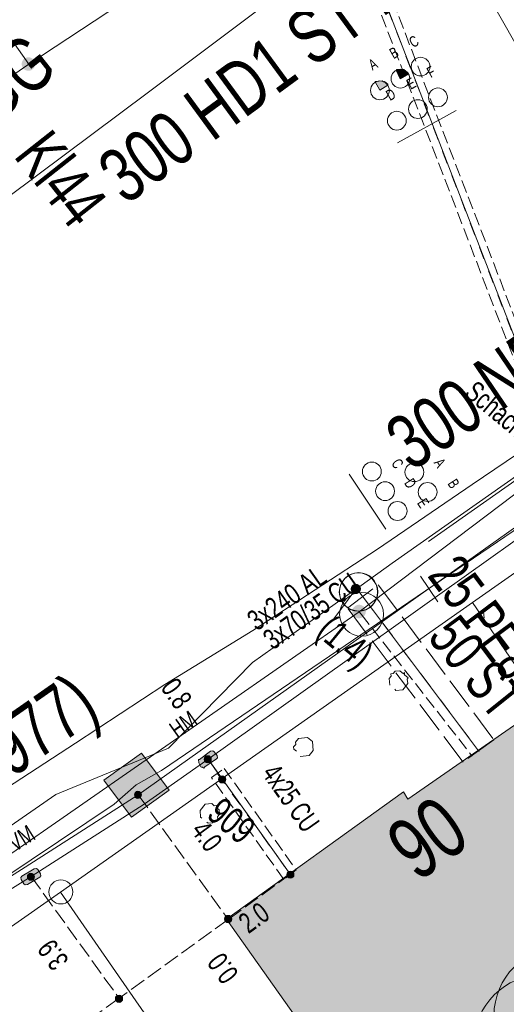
# Model space of a CAD drawing. Header units: metres. Extents: x -740 to 758, y -633 to 854.
# Tile 629 of 656: x 65 to 78, y -186 to -160. Entities that reach past the tile are written whole.
import ezdxf

# ---------------------------------------------------------------- set-up
doc = ezdxf.new("R2010")
doc.units = ezdxf.units.M
doc.header["$MEASUREMENT"] = 0
for name, pattern in [('333_125', [0.4576, 0.3328, -0.1248]), ('333_333', [0.6656, 0.3328, -0.3328]), ('416_125', [0.5408, 0.416, -0.1248]), ('416_416', [0.832, 0.416, -0.416]), ('832_208', [1.04, 0.832, -0.208])]:
    doc.linetypes.add(name, pattern=pattern)
for name, color, linetype in [('Gas.LOVION', 7, 'Continuous'), ('Gis.LOVION', 7, 'Continuous'), ('Grundkarte.LOVION', 7, 'Continuous'), ('Grundkarte_Text.LOVION', 7, 'Continuous'), ('Strom.LOVION', 7, 'Continuous'), ('StromBemass.LOVION', 7, 'Continuous'), ('Telko.LOVION', 7, 'Continuous'), ('Wasser.LOVION', 7, 'Continuous')]:
    doc.layers.add(name, color=color, linetype=linetype)
doc.styles.add('ERSTELLTER_STIL_1', font='arial.ttf')

msp = doc.modelspace()

# ---------------------------------------------------------------- hatches: boundary and pattern name
at = {"layer": 'Gas.LOVION', "linetype": 'Continuous', "lineweight": 13}
for points in [[(65.553, -161.289), (65.566, -161.271), (65.577, -161.251), (65.585, -161.231), (65.59, -161.209), (65.593, -161.188), (65.593, -161.165), (65.59, -161.144), (65.585, -161.122), (65.576, -161.102), (65.566, -161.082), (65.553, -161.065), (65.537, -161.048), (65.52, -161.034), (65.502, -161.023), (65.482, -161.013), (65.461, -161.007), (65.439, -161.003), (65.417, -161.001), (65.395, -161.003), (65.373, -161.007), (65.352, -161.014), (65.332, -161.023), (65.314, -161.035), (65.297, -161.049), (65.282, -161.065), (65.269, -161.083), (65.258, -161.103), (65.25, -161.123), (65.245, -161.145), (65.242, -161.167), (65.242, -161.189), (65.245, -161.211), (65.25, -161.232), (65.259, -161.252), (65.269, -161.272), (65.282, -161.29), (65.298, -161.306), (65.315, -161.32), (65.333, -161.331), (65.353, -161.341), (65.374, -161.348), (65.396, -161.352), (65.418, -161.353), (65.44, -161.351), (65.462, -161.347), (65.483, -161.34), (65.503, -161.331), (65.521, -161.319), (65.538, -161.305)], [(74.157, -175.551), (74.17, -175.534), (74.181, -175.514), (74.189, -175.494), (74.194, -175.473), (74.197, -175.451), (74.197, -175.429), (74.194, -175.407), (74.188, -175.386), (74.18, -175.366), (74.17, -175.347), (74.157, -175.329), (74.142, -175.313), (74.125, -175.299), (74.106, -175.288), (74.086, -175.278), (74.066, -175.272), (74.044, -175.268), (74.022, -175.266), (74, -175.268), (73.979, -175.272), (73.958, -175.279), (73.938, -175.288), (73.92, -175.3), (73.903, -175.314), (73.888, -175.33), (73.875, -175.348), (73.865, -175.367), (73.857, -175.387), (73.851, -175.409), (73.849, -175.43), (73.849, -175.452), (73.852, -175.474), (73.857, -175.495), (73.865, -175.515), (73.876, -175.535), (73.889, -175.552), (73.904, -175.568), (73.921, -175.582), (73.939, -175.594), (73.959, -175.603), (73.98, -175.61), (74.001, -175.614), (74.023, -175.615), (74.045, -175.614), (74.067, -175.609), (74.087, -175.603), (74.107, -175.593), (74.126, -175.581), (74.143, -175.567)], [(74.164, -175.55), (74.177, -175.532), (74.188, -175.512), (74.196, -175.492), (74.201, -175.471), (74.204, -175.449), (74.204, -175.427), (74.201, -175.405), (74.196, -175.384), (74.187, -175.363), (74.177, -175.344), (74.164, -175.326), (74.149, -175.31), (74.132, -175.296), (74.113, -175.285), (74.093, -175.275), (74.072, -175.269), (74.051, -175.265), (74.029, -175.263), (74.007, -175.265), (73.985, -175.269), (73.964, -175.276), (73.944, -175.285), (73.926, -175.297), (73.909, -175.311), (73.894, -175.327), (73.881, -175.345), (73.871, -175.364), (73.863, -175.385), (73.857, -175.406), (73.855, -175.428), (73.855, -175.45), (73.857, -175.472), (73.863, -175.493), (73.871, -175.513), (73.882, -175.533), (73.895, -175.55), (73.91, -175.566), (73.927, -175.58), (73.945, -175.592), (73.965, -175.601), (73.986, -175.608), (74.008, -175.612), (74.03, -175.613), (74.052, -175.612), (74.073, -175.608), (74.094, -175.601), (74.114, -175.591), (74.133, -175.58), (74.149, -175.566)], [(77.275, -178.969), (76.668, -179.412), (76.891, -179.73), (77.498, -179.287)]]:
    msp.add_hatch(color=7, dxfattribs=at).paths.add_polyline_path(points)
at = {"layer": 'Grundkarte.LOVION', "linetype": 'Continuous', "lineweight": 18}
msp.add_hatch(color=9, dxfattribs=at).paths.add_polyline_path([(70.575, -183.451), (79.218, -195.67), (82.903, -193.152), (81.87, -191.657), (86.153, -188.608), (78.809, -177.888), (75.295, -180.33), (75.187, -180.133)])
at = {"layer": 'Strom.LOVION', "linetype": 'Continuous', "lineweight": 13}
for points in [[(70.01, -179.487), (70.315, -179.28), (70.342, -179.248), (70.336, -179.189), (70.253, -179.094), (70.221, -179.067), (70.162, -179.073), (69.873, -179.293), (69.844, -179.296), (69.853, -179.384), (69.906, -179.482), (69.923, -179.495), (69.952, -179.493), (69.984, -179.519)], [(72.677, -181.975), (71.821, -182.59), (71.942, -182.771), (72.798, -182.155)], [(65.57, -182.138), (65.249, -182.332), (65.223, -182.364), (65.229, -182.422), (65.299, -182.534), (65.331, -182.56), (65.389, -182.554), (65.71, -182.36), (65.737, -182.328), (65.731, -182.27), (65.661, -182.158), (65.629, -182.132)]]:
    msp.add_hatch(color=7, dxfattribs=at).paths.add_polyline_path(points)
at = {"layer": 'StromBemass.LOVION', "linetype": 'Continuous', "lineweight": 13}
for points in [[(70.159, -179.348), (70.166, -179.338), (70.171, -179.328), (70.175, -179.317), (70.178, -179.305), (70.18, -179.294), (70.18, -179.282), (70.178, -179.27), (70.175, -179.259), (70.171, -179.248), (70.165, -179.238), (70.158, -179.228), (70.15, -179.22), (70.141, -179.212), (70.131, -179.206), (70.12, -179.201), (70.109, -179.197), (70.098, -179.195), (70.086, -179.194), (70.074, -179.195), (70.063, -179.197), (70.051, -179.201), (70.041, -179.206), (70.031, -179.212), (70.022, -179.22), (70.014, -179.229), (70.007, -179.238), (70.001, -179.248), (69.997, -179.259), (69.994, -179.271), (69.993, -179.282), (69.993, -179.294), (69.994, -179.306), (69.997, -179.317), (70.001, -179.328), (70.007, -179.339), (70.014, -179.348), (70.022, -179.357), (70.031, -179.364), (70.041, -179.37), (70.052, -179.375), (70.063, -179.379), (70.075, -179.381), (70.086, -179.382), (70.098, -179.381), (70.11, -179.379), (70.121, -179.375), (70.132, -179.37), (70.142, -179.364), (70.151, -179.356)], [(70.534, -179.871), (70.54, -179.862), (70.546, -179.851), (70.55, -179.84), (70.553, -179.829), (70.555, -179.817), (70.555, -179.806), (70.553, -179.794), (70.55, -179.783), (70.546, -179.772), (70.54, -179.761), (70.533, -179.752), (70.525, -179.743), (70.516, -179.736), (70.506, -179.73), (70.495, -179.725), (70.484, -179.721), (70.473, -179.719), (70.461, -179.718), (70.449, -179.719), (70.438, -179.721), (70.427, -179.725), (70.416, -179.73), (70.406, -179.736), (70.397, -179.744), (70.389, -179.752), (70.382, -179.762), (70.376, -179.772), (70.372, -179.783), (70.369, -179.794), (70.368, -179.806), (70.368, -179.818), (70.369, -179.83), (70.372, -179.841), (70.377, -179.852), (70.382, -179.862), (70.389, -179.872), (70.397, -179.88), (70.406, -179.888), (70.416, -179.894), (70.427, -179.899), (70.438, -179.903), (70.45, -179.905), (70.462, -179.905), (70.473, -179.905), (70.485, -179.902), (70.496, -179.899), (70.507, -179.894), (70.517, -179.887), (70.526, -179.88)], [(68.34, -180.274), (68.347, -180.265), (68.353, -180.254), (68.357, -180.244), (68.36, -180.232), (68.361, -180.221), (68.361, -180.209), (68.36, -180.198), (68.357, -180.186), (68.352, -180.176), (68.347, -180.166), (68.34, -180.156), (68.332, -180.148), (68.323, -180.14), (68.313, -180.134), (68.303, -180.129), (68.292, -180.126), (68.28, -180.124), (68.269, -180.123), (68.257, -180.124), (68.246, -180.126), (68.235, -180.13), (68.224, -180.135), (68.214, -180.141), (68.205, -180.148), (68.197, -180.157), (68.191, -180.166), (68.185, -180.176), (68.181, -180.187), (68.178, -180.198), (68.177, -180.21), (68.177, -180.221), (68.178, -180.233), (68.181, -180.244), (68.185, -180.255), (68.191, -180.265), (68.198, -180.274), (68.206, -180.283), (68.215, -180.29), (68.225, -180.296), (68.235, -180.301), (68.246, -180.305), (68.258, -180.307), (68.269, -180.308), (68.281, -180.307), (68.292, -180.305), (68.303, -180.301), (68.314, -180.296), (68.323, -180.29), (68.332, -180.282)], [(65.552, -182.408), (65.559, -182.399), (65.565, -182.388), (65.569, -182.378), (65.572, -182.366), (65.573, -182.355), (65.573, -182.343), (65.572, -182.332), (65.569, -182.321), (65.565, -182.31), (65.559, -182.3), (65.552, -182.29), (65.544, -182.282), (65.535, -182.274), (65.525, -182.268), (65.515, -182.263), (65.504, -182.26), (65.492, -182.258), (65.481, -182.257), (65.469, -182.258), (65.458, -182.26), (65.447, -182.264), (65.436, -182.269), (65.427, -182.275), (65.418, -182.282), (65.41, -182.291), (65.403, -182.3), (65.398, -182.31), (65.393, -182.321), (65.39, -182.332), (65.389, -182.344), (65.389, -182.355), (65.391, -182.367), (65.393, -182.378), (65.398, -182.389), (65.403, -182.399), (65.41, -182.408), (65.418, -182.417), (65.427, -182.424), (65.437, -182.43), (65.447, -182.435), (65.459, -182.439), (65.47, -182.441), (65.481, -182.442), (65.493, -182.441), (65.504, -182.439), (65.515, -182.435), (65.526, -182.43), (65.536, -182.424), (65.545, -182.416)], [(72.31, -182.354), (72.317, -182.344), (72.323, -182.334), (72.327, -182.323), (72.33, -182.312), (72.331, -182.3), (72.331, -182.288), (72.33, -182.277), (72.327, -182.265), (72.323, -182.254), (72.317, -182.244), (72.31, -182.234), (72.302, -182.226), (72.293, -182.218), (72.283, -182.212), (72.272, -182.207), (72.261, -182.204), (72.249, -182.201), (72.238, -182.201), (72.226, -182.202), (72.214, -182.204), (72.203, -182.207), (72.193, -182.212), (72.183, -182.219), (72.174, -182.226), (72.166, -182.235), (72.159, -182.244), (72.153, -182.255), (72.149, -182.266), (72.146, -182.277), (72.145, -182.289), (72.145, -182.301), (72.146, -182.312), (72.149, -182.324), (72.153, -182.334), (72.159, -182.345), (72.166, -182.354), (72.174, -182.363), (72.183, -182.37), (72.193, -182.377), (72.204, -182.382), (72.215, -182.385), (72.227, -182.387), (72.238, -182.388), (72.25, -182.387), (72.262, -182.385), (72.273, -182.381), (72.283, -182.376), (72.293, -182.37), (72.302, -182.362)], [(70.691, -183.509), (70.697, -183.5), (70.703, -183.489), (70.707, -183.479), (70.71, -183.467), (70.712, -183.456), (70.711, -183.444), (70.71, -183.432), (70.707, -183.421), (70.703, -183.41), (70.697, -183.4), (70.69, -183.391), (70.682, -183.382), (70.673, -183.375), (70.663, -183.369), (70.653, -183.364), (70.642, -183.36), (70.63, -183.358), (70.618, -183.357), (70.607, -183.358), (70.595, -183.36), (70.584, -183.364), (70.574, -183.369), (70.564, -183.375), (70.555, -183.383), (70.547, -183.391), (70.54, -183.401), (70.534, -183.411), (70.53, -183.422), (70.527, -183.433), (70.526, -183.445), (70.526, -183.456), (70.527, -183.468), (70.53, -183.479), (70.535, -183.49), (70.54, -183.5), (70.547, -183.51), (70.555, -183.518), (70.564, -183.526), (70.574, -183.532), (70.585, -183.537), (70.596, -183.54), (70.607, -183.542), (70.619, -183.543), (70.631, -183.542), (70.642, -183.54), (70.653, -183.537), (70.664, -183.532), (70.674, -183.525), (70.683, -183.518)], [(70.691, -183.506), (70.697, -183.496), (70.703, -183.486), (70.707, -183.475), (70.71, -183.464), (70.711, -183.452), (70.711, -183.441), (70.71, -183.429), (70.707, -183.418), (70.703, -183.407), (70.697, -183.397), (70.69, -183.388), (70.682, -183.379), (70.673, -183.372), (70.663, -183.366), (70.653, -183.361), (70.642, -183.357), (70.63, -183.355), (70.619, -183.354), (70.607, -183.355), (70.596, -183.357), (70.585, -183.361), (70.574, -183.366), (70.565, -183.372), (70.556, -183.38), (70.548, -183.388), (70.541, -183.398), (70.536, -183.408), (70.531, -183.419), (70.528, -183.43), (70.527, -183.441), (70.527, -183.453), (70.529, -183.464), (70.531, -183.476), (70.536, -183.486), (70.541, -183.497), (70.548, -183.506), (70.556, -183.514), (70.565, -183.522), (70.575, -183.528), (70.585, -183.533), (70.597, -183.536), (70.608, -183.539), (70.62, -183.539), (70.631, -183.538), (70.642, -183.536), (70.653, -183.533), (70.664, -183.528), (70.674, -183.521), (70.683, -183.514)], [(70.691, -183.506), (70.697, -183.496), (70.703, -183.486), (70.707, -183.475), (70.71, -183.464), (70.711, -183.452), (70.711, -183.441), (70.71, -183.429), (70.707, -183.418), (70.703, -183.407), (70.697, -183.397), (70.69, -183.388), (70.682, -183.379), (70.673, -183.372), (70.663, -183.366), (70.653, -183.361), (70.642, -183.357), (70.63, -183.355), (70.619, -183.354), (70.607, -183.355), (70.596, -183.357), (70.585, -183.361), (70.574, -183.366), (70.565, -183.372), (70.556, -183.38), (70.548, -183.388), (70.541, -183.398), (70.536, -183.408), (70.531, -183.419), (70.528, -183.43), (70.527, -183.441), (70.527, -183.453), (70.529, -183.464), (70.531, -183.476), (70.536, -183.486), (70.541, -183.497), (70.548, -183.506), (70.556, -183.514), (70.565, -183.522), (70.575, -183.528), (70.585, -183.533), (70.597, -183.536), (70.608, -183.539), (70.62, -183.539), (70.631, -183.538), (70.642, -183.536), (70.653, -183.533), (70.664, -183.528), (70.674, -183.521), (70.683, -183.514)], [(67.849, -185.585), (67.856, -185.575), (67.861, -185.565), (67.866, -185.553), (67.869, -185.542), (67.87, -185.53), (67.87, -185.518), (67.869, -185.506), (67.866, -185.495), (67.861, -185.484), (67.855, -185.474), (67.848, -185.464), (67.84, -185.455), (67.831, -185.448), (67.821, -185.441), (67.81, -185.436), (67.799, -185.433), (67.787, -185.431), (67.775, -185.43), (67.763, -185.431), (67.752, -185.433), (67.74, -185.437), (67.73, -185.442), (67.72, -185.448), (67.711, -185.456), (67.702, -185.464), (67.696, -185.474), (67.69, -185.484), (67.685, -185.496), (67.683, -185.507), (67.681, -185.519), (67.681, -185.531), (67.683, -185.543), (67.686, -185.554), (67.69, -185.565), (67.696, -185.576), (67.703, -185.585), (67.711, -185.594), (67.72, -185.601), (67.73, -185.608), (67.741, -185.613), (67.752, -185.616), (67.764, -185.618), (67.776, -185.619), (67.788, -185.618), (67.799, -185.616), (67.811, -185.612), (67.822, -185.607), (67.832, -185.601), (67.841, -185.593)]]:
    msp.add_hatch(color=7, dxfattribs=at).paths.add_polyline_path(points)
at = {"layer": 'Telko.LOVION', "linetype": 'Continuous', "lineweight": 13}
for points in [[(75.31, -161.442), (75.307, -161.413), (75.195, -161.32), (75.165, -161.323), (75.149, -161.31), (75.003, -161.324), (74.99, -161.34), (75.1, -161.566)], [(74.777, -161.731), (74.774, -161.701), (74.693, -161.635), (74.664, -161.638), (74.632, -161.612), (74.456, -161.629), (74.443, -161.645), (74.567, -161.855)], [(68.099, -180.797), (69.08, -180.095), (68.365, -179.13), (67.384, -179.832)]]:
    msp.add_hatch(color=7, dxfattribs=at).paths.add_polyline_path(points)
at = {"layer": 'Wasser.LOVION', "linetype": 'Continuous', "lineweight": 13}
for points in [[(74.045, -174.936), (74.055, -174.922), (74.063, -174.907), (74.069, -174.892), (74.073, -174.876), (74.075, -174.859), (74.075, -174.842), (74.073, -174.826), (74.069, -174.81), (74.063, -174.794), (74.055, -174.779), (74.045, -174.766), (74.033, -174.754), (74.02, -174.743), (74.006, -174.734), (73.991, -174.727), (73.975, -174.722), (73.959, -174.719), (73.942, -174.718), (73.925, -174.719), (73.909, -174.722), (73.893, -174.728), (73.878, -174.735), (73.864, -174.744), (73.851, -174.754), (73.84, -174.767), (73.83, -174.78), (73.822, -174.795), (73.816, -174.81), (73.812, -174.827), (73.81, -174.843), (73.81, -174.86), (73.812, -174.876), (73.816, -174.893), (73.822, -174.908), (73.83, -174.923), (73.84, -174.936), (73.852, -174.948), (73.865, -174.959), (73.879, -174.968), (73.894, -174.975), (73.91, -174.98), (73.926, -174.983), (73.943, -174.984), (73.96, -174.983), (73.976, -174.98), (73.992, -174.975), (74.007, -174.967), (74.021, -174.958), (74.034, -174.948)], [(74.045, -174.936), (74.055, -174.922), (74.063, -174.907), (74.069, -174.892), (74.073, -174.876), (74.075, -174.859), (74.075, -174.842), (74.073, -174.826), (74.069, -174.81), (74.063, -174.794), (74.055, -174.779), (74.045, -174.766), (74.033, -174.754), (74.02, -174.743), (74.006, -174.734), (73.991, -174.727), (73.975, -174.722), (73.959, -174.719), (73.942, -174.718), (73.925, -174.719), (73.909, -174.722), (73.893, -174.728), (73.878, -174.735), (73.864, -174.744), (73.851, -174.754), (73.84, -174.767), (73.83, -174.78), (73.822, -174.795), (73.816, -174.81), (73.812, -174.827), (73.81, -174.843), (73.81, -174.86), (73.812, -174.876), (73.816, -174.893), (73.822, -174.908), (73.83, -174.923), (73.84, -174.936), (73.852, -174.948), (73.865, -174.959), (73.879, -174.968), (73.894, -174.975), (73.91, -174.98), (73.926, -174.983), (73.943, -174.984), (73.96, -174.983), (73.976, -174.98), (73.992, -174.975), (74.007, -174.967), (74.021, -174.958), (74.034, -174.948)], [(77.442, -178.864), (76.832, -179.278), (77.039, -179.583), (77.662, -179.152)]]:
    msp.add_hatch(color=7, dxfattribs=at).paths.add_polyline_path(points)

# ---------------------------------------------------------------- linework, layer by layer
at = {"layer": 'Gas.LOVION', "color": 5, "linetype": 'Continuous', "lineweight": 18}
for points in [[(65.428, -161.182), (78.409, -152.627), (96.077, -140.171), (121.132, -122.854), (122.349, -121.997)], [(135.204, -132.562), (134.502, -133.089), (122.802, -141.297), (102.376, -155.471), (100.867, -156.52), (81.209, -170.382), (79.293, -171.501), (78.795, -171.845), (74.034, -175.443), (59.227, -185.728), (52.807, -190.198)], [(53.251, -146.22), (55.809, -146.842), (61.424, -151.214), (62.529, -154.815), (62.236, -156.647), (65.428, -161.182), (43.524, -176.269)]]:
    msp.add_lwpolyline(points, dxfattribs=at)
at = {"layer": 'Gas.LOVION', "color": 1, "linetype": 'Continuous', "lineweight": 18}
msp.add_lwpolyline([(64.463, -132.577), (71.595, -133.727), (82.319, -135.486), (95.54, -137.548), (95.989, -138.214), (96.228, -138.545), (96.438, -138.879), (96.576, -139.073), (96.678, -139.21), (96.885, -139.515), (97.113, -139.73), (97.25, -139.923), (97.422, -140.172), (97.064, -140.444), (96.855, -140.568), (96.648, -140.721), (96.068, -141.132), (88.447, -146.473), (80.564, -152.002), (80.3, -153.077), (68.543, -161.911), (56.148, -171.163), (44.628, -179.249), (34.561, -186.322)], dxfattribs=at)
at = {"layer": 'Gas.LOVION', "color": 5, "linetype": '333_125', "lineweight": 18}
msp.add_lwpolyline([(74.034, -175.443), (74.085, -175.512), (76.973, -179.205)], dxfattribs=at)
at = {"layer": 'Gas.LOVION', "color": 7, "linetype": 'Continuous', "lineweight": 13}
msp.add_circle((74.094, -175.513), 0.572, dxfattribs=at)
at = {"layer": 'Gas.LOVION', "color": 5, "linetype": 'Continuous', "lineweight": 18}
msp.add_circle((79.331, -185.967), 1.791, dxfattribs=at)
at = {"layer": 'Gis.LOVION', "color": 44, "linetype": 'Continuous', "lineweight": 18}
msp.add_lwpolyline([(75.835, -173.612), (86.358, -166.214)], dxfattribs=at)
at = {"layer": 'Grundkarte.LOVION', "color": 8, "linetype": 'Continuous', "lineweight": 18}
for points in [[(134.307, -131.852), (132.097, -133.427), (128.47, -135.94), (124.548, -138.747), (121.616, -140.807), (118.213, -143.179), (113.936, -146.286), (111.189, -148.121), (108.31, -150.117), (105.309, -152.066), (100.671, -155.416), (98.041, -157.239), (95.687, -158.859), (92.19, -161.476), (89.27, -163.653), (85.846, -166.116), (82.946, -168.203), (80.247, -169.915), (76.975, -172.126), (74.51, -173.815), (71.259, -175.936), (68.973, -177.342), (66.64, -178.871), (63.638, -180.819)], [(136.364, -133.542), (130.087, -137.969), (108.761, -152.911), (98.222, -160.295), (87.519, -167.815), (76.98, -175.2), (66.251, -182.751), (55.601, -190.206), (44.871, -197.757), (31.814, -206.896), (18.678, -216.13), (5.595, -225.301), (-7.452, -240.586), (-16.723, -263.659), (-16.987, -267.912), (-17.629, -276.162)], [(136.364, -133.542), (130.087, -137.969), (108.761, -152.911), (98.222, -160.295), (87.519, -167.815), (76.98, -175.2), (66.251, -182.751), (55.601, -190.206), (44.871, -197.757), (31.814, -206.896), (18.678, -216.13), (5.595, -225.301), (-7.452, -240.586), (-16.723, -263.659), (-16.987, -267.912), (-17.629, -276.162)]]:
    msp.add_lwpolyline(points, dxfattribs=at)
at = {"layer": 'Grundkarte.LOVION', "color": 253, "linetype": 'Continuous', "lineweight": 18}
msp.add_lwpolyline([(55.601, -190.206), (68.844, -209.275), (74.844, -205.644), (79.946, -202.515), (66.251, -182.751), (76.98, -175.2), (87.519, -167.815), (98.222, -160.295), (108.761, -152.911), (124.365, -175.266), (123.14, -176.036), (117.533, -179.451), (113.183, -182.123), (108.054, -185.284), (104.596, -187.396), (102.198, -188.871), (91.908, -195.168), (95.575, -201.844), (103.805, -216.792), (89.302, -224.742), (87.646, -225.643), (86.272, -226.398), (68.712, -236.036), (57.832, -216.056)], dxfattribs=at)
at = {"layer": 'Grundkarte.LOVION', "color": 8, "linetype": 'Continuous', "lineweight": 18}
for points in [[(86.153, -188.608), (78.809, -177.888), (76.98, -175.2), (87.519, -167.815), (94.227, -177.474), (101.962, -188.569), (102.198, -188.871), (91.908, -195.168), (91.043, -195.696)], [(79.946, -202.515), (66.251, -182.751), (76.98, -175.2), (78.809, -177.888), (86.153, -188.608), (91.043, -195.696)], [(70.575, -183.451), (75.187, -180.133), (75.295, -180.33), (78.809, -177.888), (86.153, -188.608), (81.87, -191.657), (82.903, -193.152), (79.218, -195.67)], [(55.601, -190.206), (66.251, -182.751), (79.946, -202.515), (74.844, -205.644), (68.844, -209.275)]]:
    msp.add_lwpolyline(points, close=True, dxfattribs=at)
at = {"layer": 'Grundkarte.LOVION', "color": 3, "linetype": 'Continuous', "lineweight": 18}
for points in [[(77.287, -175.613), (77.269, -175.437), (77.401, -175.277), (77.519, -175.265), (77.551, -175.292), (77.609, -175.286), (77.738, -175.391), (77.755, -175.567), (77.702, -175.631), (77.708, -175.69), (77.649, -175.696), (77.597, -175.76), (77.421, -175.777)], [(74.827, -177.361), (74.81, -177.185), (74.863, -177.121), (74.857, -177.062), (74.915, -177.057), (74.968, -176.992), (75.085, -176.981), (75.182, -177.06), (75.208, -177.028), (75.214, -177.086), (75.31, -177.166), (75.284, -177.198), (75.295, -177.315), (75.163, -177.476), (74.988, -177.493), (74.956, -177.466)], [(72.394, -179.076), (72.33, -179.024), (72.324, -178.965), (72.377, -178.901), (72.371, -178.842), (72.45, -178.746), (72.684, -178.723), (72.813, -178.829), (72.836, -179.063), (72.73, -179.191), (72.496, -179.214)], [(69.934, -180.824), (69.902, -180.798), (69.885, -180.622), (70.017, -180.461), (70.193, -180.444), (70.257, -180.497), (70.315, -180.491), (70.321, -180.55), (70.385, -180.603), (70.397, -180.72), (70.344, -180.784), (70.35, -180.843), (70.323, -180.875), (70.265, -180.881), (70.212, -180.945), (70.095, -180.956), (70.063, -180.93)]]:
    msp.add_lwpolyline(points, dxfattribs=at)
at = {"layer": 'Grundkarte.LOVION', "color": 253, "linetype": 'Continuous', "lineweight": 18}
msp.add_lwpolyline([(55.601, -190.206), (66.251, -182.751), (79.946, -202.515), (74.844, -205.644), (68.844, -209.275)], close=True, dxfattribs=at)
at = {"layer": 'Grundkarte.LOVION', "color": 9, "linetype": 'Continuous', "lineweight": 18}
msp.add_circle((66.261, -182.744), 0.313, dxfattribs=at)
at = {"layer": 'Strom.LOVION', "color": 1, "linetype": 'Continuous', "lineweight": 18}
msp.add_lwpolyline([(52.677, -191.437), (61.851, -184.304), (65.33, -182.102), (68.279, -180.218), (83.604, -169.335), (90.8, -164.346), (101.368, -156.5), (102.778, -155.505), (105.576, -153.739), (108.865, -151.408), (132.551, -134.905), (124.132, -123.463)], dxfattribs=at)
at = {"layer": 'Strom.LOVION', "color": 150, "linetype": 'Continuous', "lineweight": 18}
for points in [[(61.02, -153.736), (63.489, -153.45), (71.287, -150.678), (79.288, -171.442), (79.102, -171.963), (79.016, -172.296), (79.241, -172.777)], [(80.236, -171.467), (80.039, -172.329), (79.241, -172.777), (70.094, -179.286), (68.435, -180.454), (65.486, -182.338), (64.372, -183.038)]]:
    msp.add_lwpolyline(points, dxfattribs=at)
at = {"layer": 'Strom.LOVION', "color": 7, "linetype": '333_125', "lineweight": 13}
for points in [[(79.379, -171.167), (79.01, -171.321), (71.226, -151.112), (71.611, -150.971)], [(72.386, -182.166), (72.07, -182.418), (70.185, -179.765), (70.517, -179.526)]]:
    msp.add_lwpolyline(points, close=True, dxfattribs=at)
at = {"layer": 'Strom.LOVION', "color": 9, "linetype": '333_333', "lineweight": 18}
for points in [[(71.425, -151.034), (79.193, -171.23)], [(70.336, -179.647), (72.235, -182.284)]]:
    msp.add_lwpolyline(points, dxfattribs=at)
at = {"layer": 'Strom.LOVION', "color": 7, "linetype": 'Continuous', "lineweight": 13}
for points in [[(70.01, -179.487), (69.984, -179.519), (69.952, -179.493), (69.923, -179.495), (69.906, -179.482), (69.853, -179.384), (69.844, -179.296), (69.873, -179.293), (70.162, -179.073), (70.221, -179.067), (70.253, -179.094), (70.336, -179.189), (70.342, -179.248), (70.315, -179.28)], [(65.57, -182.138), (65.629, -182.132), (65.661, -182.158), (65.731, -182.27), (65.737, -182.328), (65.71, -182.36), (65.389, -182.554), (65.331, -182.56), (65.299, -182.534), (65.229, -182.422), (65.223, -182.364), (65.249, -182.332)]]:
    msp.add_lwpolyline(points, close=True, dxfattribs=at)
at = {"layer": 'Strom.LOVION', "color": 5, "linetype": 'Continuous', "lineweight": 18}
msp.add_lwpolyline([(70.094, -179.286), (72.235, -182.284)], dxfattribs=at)
at = {"layer": 'StromBemass.LOVION', "color": 7, "linetype": '416_125', "lineweight": 13}
for points in [[(70.094, -179.286), (70.455, -179.798)], [(68.279, -180.218), (70.621, -183.461), (67.777, -185.513), (64.464, -187.906), (62.05, -189.664), (55.064, -194.692)], [(65.486, -182.338), (67.777, -185.513)], [(70.621, -183.461), (72.235, -182.284)]]:
    msp.add_lwpolyline(points, dxfattribs=at)
at = {"layer": 'StromBemass.LOVION', "color": 7, "linetype": 'Continuous', "lineweight": 13}
for centre, radius in [((70.086, -179.288), 0.0938), ((70.461, -179.812), 0.0936), ((68.269, -180.215), 0.0924), ((65.481, -182.349), 0.0923), ((72.238, -182.294), 0.0936), ((70.619, -183.45), 0.093), ((70.619, -183.447), 0.0924), ((70.619, -183.447), 0.0924), ((67.776, -185.525), 0.0947)]:
    msp.add_circle(centre, radius, dxfattribs=at)
at = {"layer": 'Telko.LOVION', "color": 1, "linetype": 'Continuous', "lineweight": 18}
for points in [[(119.97, -120.042), (116.888, -122.22), (111.762, -125.869), (109.285, -126.983), (105.951, -128.255), (102.406, -129.326), (98.211, -130.105), (91.406, -130.49), (90.687, -130.087), (90.538, -130.826), (88.122, -138.614), (88.395, -139.592), (87.906, -139.728), (81.113, -145.373), (80.616, -145.584), (80.283, -145.956), (73.972, -152.292), (73.47, -152.445), (73.942, -153.344), (82.861, -168.994), (83.36, -169.566)], [(45.337, -195.421), (67.652, -180.456), (68.224, -179.957), (68.882, -179.582), (82.821, -170.092), (83.36, -169.566), (83.964, -169.093), (99.082, -158.364), (99.803, -157.88)]]:
    msp.add_lwpolyline(points, dxfattribs=at)
at = {"layer": 'Telko.LOVION', "color": 7, "linetype": 'Continuous', "lineweight": 13}
for points in [[(75.31, -161.442), (75.1, -161.566), (74.99, -161.34), (75.003, -161.324), (75.149, -161.31), (75.165, -161.323), (75.195, -161.32), (75.307, -161.413)], [(74.777, -161.731), (74.567, -161.855), (74.443, -161.645), (74.456, -161.629), (74.632, -161.612), (74.664, -161.638), (74.693, -161.635), (74.774, -161.701)], [(68.099, -180.797), (67.384, -179.832), (68.365, -179.13), (69.08, -180.095)], [(68.099, -180.797), (67.384, -179.832), (68.365, -179.13), (69.08, -180.095)]]:
    msp.add_lwpolyline(points, close=True, dxfattribs=at)
for points in [[(75.026, -163.228), (76.555, -162.384)], [(73.772, -171.863), (74.725, -173.292)], [(75.628, -174.519), (76.077, -175.184)]]:
    msp.add_lwpolyline(points, dxfattribs=at)
for centre, radius in [((75.63, -161.245), 0.244), ((75.103, -161.558), 0.244), ((74.571, -161.864), 0.245), ((76.082, -162.045), 0.245), ((75.559, -162.351), 0.244), ((75.011, -162.653), 0.245), ((74.361, -171.792), 0.246), ((75.468, -171.81), 0.246), ((74.704, -172.304), 0.246), ((75.812, -172.326), 0.246), ((75.03, -172.821), 0.247)]:
    msp.add_circle(centre, radius, dxfattribs=at)
at = {"layer": 'Wasser.LOVION', "color": 150, "linetype": 'Continuous', "lineweight": 18}
for points in [[(134.722, -132.166), (129.36, -135.971), (125.585, -138.468), (115.695, -145.39), (101.748, -155.251), (100.919, -155.835), (96.596, -158.932), (93.363, -161.229), (90.468, -163.211), (83.624, -168.033), (82.588, -168.77), (74.885, -174.178), (74.085, -174.758), (73.947, -174.861), (71.252, -176.765), (69.062, -179.003), (66.135, -180.206), (58.564, -185.453), (53.827, -188.99), (44.65, -195.34)], [(73.947, -174.861), (74.011, -174.913), (74.146, -175.078), (77.137, -179.071)]]:
    msp.add_lwpolyline(points, dxfattribs=at)
at = {"layer": 'Wasser.LOVION', "color": 7, "linetype": 'Continuous', "lineweight": 13}
msp.add_lwpolyline([(73.947, -174.861), (73.372, -175.626)], dxfattribs=at)
at = {"layer": 'Wasser.LOVION', "color": 7, "linetype": '832_208', "lineweight": 13}
msp.add_lwpolyline([(74.527, -174.745), (77.537, -178.78), (76.737, -179.361), (73.729, -175.355)], close=True, dxfattribs=at)
at = {"layer": 'Wasser.LOVION', "color": 252, "linetype": '416_416', "lineweight": 18}
msp.add_lwpolyline([(74.146, -175.078), (77.153, -179.084)], dxfattribs=at)
at = {"layer": 'Wasser.LOVION', "color": 7, "linetype": 'Continuous', "lineweight": 13}
for centre, radius in [((74.011, -174.932), 0.499), ((74.016, -174.926), 0.5)]:
    msp.add_circle(centre, radius, dxfattribs=at)
at = {"layer": 'Wasser.LOVION', "color": 94, "linetype": 'Continuous', "lineweight": 18}
msp.add_circle((78.83, -186.709), 1.812, dxfattribs=at)

# ---------------------------------------------------------------- texts
at = {"layer": 'Gas.LOVION', "color": 1, "linetype": 'Continuous', "lineweight": 18, "insert": (68.205, -165.213), "char_height": 1.42277, "attachment_point": 7, "rotation": 36.2429, "style": 'ERSTELLTER_STIL_1'}
msp.add_mtext('{\\A1;\\W0.72073x;300 HD1 ST BA (1953)}', dxfattribs=at)
at = {"layer": 'Gas.LOVION', "color": 5, "linetype": 'Continuous', "lineweight": 18, "attachment_point": 7, "style": 'ERSTELLTER_STIL_1'}
for s, insert, char_height, rotation in [('{\\A1;\\W0.72102x;300 ND ST KA (1977)}', (75.637, -172.161), 1.42278, 34.2426), ('{\\A1;\\W0.71559x;50 ST}', (75.775, -176.124), 1.06709, 308.7249), ('{\\A1;\\W0.72102x;300 ND ST KA (1977)}', (56.158, -186.473), 1.42279, 34.9217)]:
    msp.add_mtext(s, dxfattribs=dict(at, insert=insert, char_height=char_height, rotation=rotation))
at = {"layer": 'Grundkarte_Text.LOVION', "color": 8, "linetype": 'Continuous', "lineweight": 18, "insert": (75.566, -182.524), "char_height": 1.6008, "attachment_point": 7, "rotation": 35.9213, "style": 'ERSTELLTER_STIL_1'}
msp.add_mtext('{\\A1;\\W0.71561x;90}', dxfattribs=at)
at = {"layer": 'Strom.LOVION', "color": 1, "linetype": 'Continuous', "lineweight": 18, "attachment_point": 7, "style": 'ERSTELLTER_STIL_1'}
for s, insert, char_height, rotation in [('{\\A1;\\W0.71559x;Schacht}', (76.734, -169.81), 0.53354, 320.584), ('{\\A1;\\W0.72506x;3x240 AL}', (71.368, -175.967), 0.53353, 35.2421)]:
    msp.add_mtext(s, dxfattribs=dict(at, insert=insert, char_height=char_height, rotation=rotation))
at = {"layer": 'Strom.LOVION', "color": 150, "linetype": 'Continuous', "lineweight": 18, "insert": (71.782, -176.464), "char_height": 0.53355, "attachment_point": 7, "rotation": 35.2444, "style": 'ERSTELLTER_STIL_1'}
msp.add_mtext('{\\A1;\\W0.71557x;3x70/35 CU}', dxfattribs=at)
at = {"layer": 'Strom.LOVION', "color": 7, "linetype": 'Continuous', "lineweight": 13, "attachment_point": 7, "style": 'ERSTELLTER_STIL_1'}
for s, insert, char_height, rotation in [('{\\A1;\\W0.71565x;HM}', (69.297, -178.76), 0.4446, 35.2426), ('{\\A1;\\W0.71564x;VM}', (65.07, -181.708), 0.44461, 32.2393)]:
    msp.add_mtext(s, dxfattribs=dict(at, insert=insert, char_height=char_height, rotation=rotation))
at = {"layer": 'Strom.LOVION', "color": 5, "linetype": 'Continuous', "lineweight": 18, "insert": (71.469, -179.664), "char_height": 0.53353, "attachment_point": 7, "rotation": 305.246, "style": 'ERSTELLTER_STIL_1'}
msp.add_mtext('{\\A1;\\W0.66790x;4x25 CU }', dxfattribs=at)
at = {"layer": 'StromBemass.LOVION', "color": 7, "linetype": 'Continuous', "lineweight": 13, "attachment_point": 7, "style": 'ERSTELLTER_STIL_1'}
for s, insert, char_height, rotation in [('{\\A1;\\W0.71556x;0.8}', (68.836, -177.429), 0.53355, 305.2444), ('{\\A1;\\W0.71559x;4.0}', (69.624, -181.152), 0.53355, 306.2449), ('{\\A1;\\W0.71556x;2.0}', (71.153, -183.853), 0.53356, 36.241), ('{\\A1;\\W0.71559x;3.9}', (66.497, -184.521), 0.53352, 126.2404), ('{\\A1;\\W0.71554x;0.0}', (70.92, -184.871), 0.53356, 126.241)]:
    msp.add_mtext(s, dxfattribs=dict(at, insert=insert, char_height=char_height, rotation=rotation))
at = {"layer": 'Telko.LOVION', "color": 7, "linetype": 'Continuous', "lineweight": 13, "attachment_point": 7, "style": 'ERSTELLTER_STIL_1'}
for s, insert, char_height, rotation in [('{\\A1;\\W0.71560x;C}', (75.435, -160.767), 0.28211, 29.391), ('{\\A1;\\W0.71569x;B}', (74.924, -161.054), 0.28213, 29.3884), ('{\\A1;\\W0.71038x;A}', (74.376, -161.351), 0.28213, 29.3884), ('{\\A1;\\W0.71564x;F}', (75.896, -161.547), 0.28213, 29.3884), ('{\\A1;\\W0.71569x;E}', (75.373, -161.852), 0.28213, 29.3884), ('{\\A1;\\W0.71563x;D}', (74.833, -162.144), 0.2821, 29.3864), ('{\\A1;\\W0.71561x;C}', (74.85, -171.579), 0.28388, 303.1248), ('{\\A1;\\W0.71043x;A}', (75.963, -171.565), 0.2839, 303.1219), ('{\\A1;\\W0.71569x;D}', (75.192, -172.093), 0.28386, 303.1204), ('{\\A1;\\W0.71569x;B}', (76.32, -172.107), 0.28388, 303.1248), ('{\\A1;\\W0.71561x;E}', (75.527, -172.614), 0.28388, 303.1248), ('{\\A1;\\W0.71559x;909}', (70.019, -180.793), 0.71141, 320.5833)]:
    msp.add_mtext(s, dxfattribs=dict(at, insert=insert, char_height=char_height, rotation=rotation))
at = {"layer": 'Wasser.LOVION', "color": 150, "linetype": 'Continuous', "lineweight": 18, "attachment_point": 7, "style": 'ERSTELLTER_STIL_1'}
for s, insert, char_height, rotation in [('{\\A1;\\W0.71558x;400 GGG}', (61.471, -165.194), 1.42281, 38.2434), ('{\\A1;\\W0.71558x;25 PE80}', (75.772, -174.515), 1.06708, 306.8307)]:
    msp.add_mtext(s, dxfattribs=dict(at, insert=insert, char_height=char_height, rotation=rotation))
at = {"layer": 'Wasser.LOVION', "color": 7, "linetype": 'Continuous', "lineweight": 13, "attachment_point": 7, "style": 'ERSTELLTER_STIL_1'}
for s, insert, char_height, rotation in [('{\\A1;\\W0.71562x;Kl44}', (65.008, -163.576), 1.24492, 308.2448), ('{\\A1;\\W0.71558x;(1.4)}', (72.745, -176.199), 0.71141, 320.5833)]:
    msp.add_mtext(s, dxfattribs=dict(at, insert=insert, char_height=char_height, rotation=rotation))

doc.saveas('drawing.dxf')
